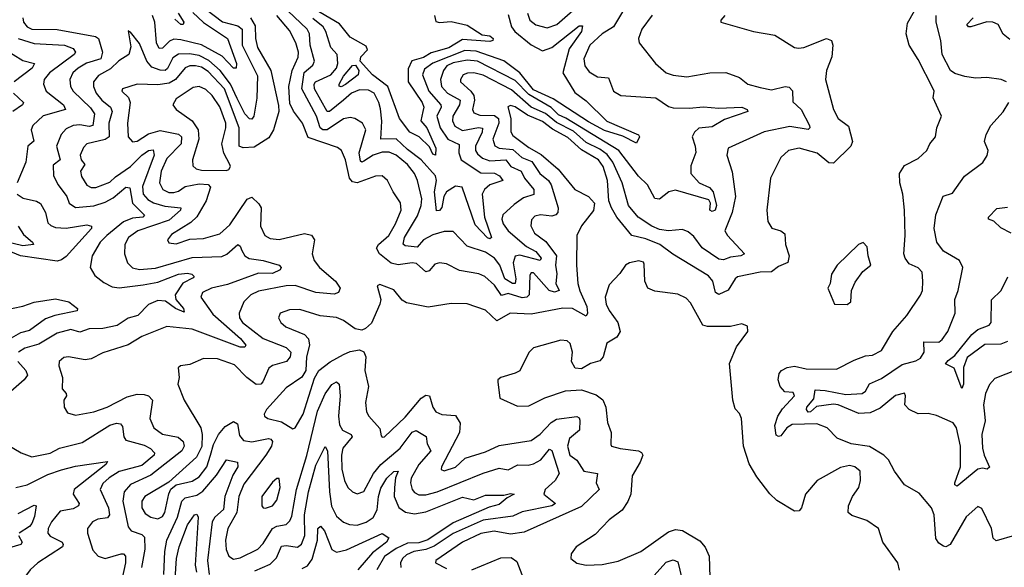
# Model space of a CAD drawing. Extents: x 1552294 to 1694791, y 811929 to 917222.
# Tile 549 of 643: x 1651252 to 1655551, y 904116 to 906506. Entities that reach past the tile are written whole.
import ezdxf

# ---------------------------------------------------------------- set-up
doc = ezdxf.new("R2010")
doc.units = 0

msp = doc.modelspace()

# ---------------------------------------------------------------- linework, layer by layer
at = {"layer": '0CON10XD'}
for points in [[(1653469.6, 906535), (1653479.4, 906505), (1653505, 906484.7), (1653555, 906470.5), (1653596.6, 906485), (1653725, 906599.1)], [(1652065, 906552.4), (1652137.5, 906497.6), (1652205, 906480), (1652222.6, 906465), (1652222.6, 906395), (1652290.8, 906260.8), (1652286.8, 906163.2), (1652274.7, 906085.3), (1652265, 906072.8), (1652255, 906074.2), (1652235, 906095.9), (1652202, 906162), (1652172.9, 906225), (1652127.1, 906285), (1652077.5, 906327.6), (1652035, 906349.6), (1651992.8, 906357.2), (1651945, 906355.8), (1651919.8, 906340.2), (1651896.7, 906293.3), (1651886.9, 906285), (1651864.5, 906285.5), (1651828.6, 906298.6), (1651807.2, 906325), (1651775, 906402), (1651735, 906452.5), (1651725, 906457.5), (1651737.8, 906387.8), (1651728.2, 906355), (1651685, 906327.2), (1651648.6, 906291.4), (1651596.5, 906263.5), (1651574.7, 906235), (1651573.9, 906215), (1651586.1, 906185), (1651610, 906155), (1651648.7, 906125), (1651655.2, 906105), (1651641.1, 906055), (1651642.4, 905995), (1651625, 905983.2), (1651544.8, 905965.2), (1651530.8, 905949.2), (1651515.8, 905915), (1651519.7, 905895), (1651535.7, 905875), (1651517.9, 905845), (1651521.4, 905821.4), (1651545, 905784.1), (1651564.3, 905774.3), (1651584.4, 905774.4), (1651645, 905796.8), (1651669.5, 905820.5), (1651735, 905865.5), (1651785, 905915.5), (1651815, 905935.7), (1651835, 905938.8), (1651838.9, 905915), (1651788.1, 905778.1), (1651790.8, 905745), (1651811.8, 905721.8), (1651836.8, 905706.8), (1651885, 905692.4), (1651955.7, 905685), (1651953.6, 905675), (1651905, 905631.5), (1651767.3, 905585), (1651727.6, 905555), (1651710.6, 905525), (1651709.3, 905485), (1651722.9, 905445), (1651745, 905423.4), (1651775, 905416.2), (1651845, 905422), (1652005, 905468.5), (1652135, 905473), (1652156.4, 905483.6), (1652205, 905525.6), (1652215, 905518), (1652221.5, 905498.5), (1652235.5, 905475.5), (1652254.1, 905464.1), (1652315.2, 905455.2), (1652385.3, 905435.3), (1652392.9, 905425), (1652388.6, 905415), (1652355, 905399.2), (1652295, 905399.8), (1652159.1, 905350.9), (1652089.2, 905335), (1652050.6, 905315), (1652042.7, 905295), (1652095, 905221.2), (1652215.7, 905115), (1652239.4, 905085), (1652235, 905076.2), (1652215, 905077.3), (1652005, 905154.8), (1651895, 905166.9), (1651785.9, 905124.1), (1651725, 905086.9), (1651615, 905052.3), (1651563.9, 905026.1), (1651538.4, 905021.6), (1651465, 905035.4), (1651445, 905031.2), (1651424.5, 905015), (1651422.1, 904995), (1651438.8, 904945), (1651437.8, 904895), (1651455.5, 904875), (1651456.5, 904865), (1651444.4, 904845), (1651445.6, 904815.6), (1651460.7, 904790.7), (1651495, 904779.5), (1651575, 904794.7), (1651634.3, 904815), (1651720.6, 904859.4), (1651765, 904871.6), (1651795, 904870.5), (1651815, 904863.8), (1651832.3, 904845), (1651820, 904765), (1651837.7, 904725), (1651875, 904697.4), (1651944.4, 904684.4), (1651965.2, 904665.2), (1651970, 904645), (1651959.5, 904625), (1651825, 904518.5), (1651735, 904477.6), (1651707.5, 904445), (1651702.6, 904405), (1651725, 904292.9), (1651738.9, 904275), (1651785, 904258.8), (1651796.8, 904246.8), (1651798.1, 904195), (1651783.8, 904115)], [(1652007.4, 906537.4), (1652055, 906494.5), (1652159.5, 906425), (1652198.3, 906315), (1652197.5, 906295), (1652185, 906294.7), (1652136.6, 906346.6), (1652045, 906396.6), (1651955, 906419.2), (1651925, 906421), (1651906.7, 906413.3), (1651875, 906382.2), (1651860.8, 906380.8), (1651849.6, 906405), (1651842.1, 906495), (1651831.7, 906525)], [(1651943.3, 906535), (1651967.9, 906495), (1651965, 906485.8), (1651955, 906485.4), (1651929.2, 906509.2)], [(1653892.2, 906555), (1653844.6, 906475.4), (1653795.4, 906444.6), (1653741.6, 906395), (1653714.8, 906335), (1653720, 906305), (1653738.1, 906278.1), (1653775, 906256.6), (1653822.2, 906252.2), (1653843.8, 906193.8), (1653876.2, 906175), (1654030, 906165), (1654085, 906127.9), (1654105, 906121.8), (1654175, 906120), (1654236.7, 906126.7), (1654305, 906120.5), (1654405, 906124.6), (1654428.6, 906115), (1654430.8, 906105), (1654328.9, 906071.1), (1654275, 906038.8), (1654217.7, 906032.3), (1654198.5, 906015), (1654187.5, 905995), (1654201.1, 905955), (1654203.2, 905926.8), (1654182.1, 905867.9), (1654181.9, 905835), (1654218.2, 905795), (1654263.4, 905773.4), (1654279.7, 905755), (1654293.5, 905695), (1654288, 905675), (1654275, 905668.7), (1654264.7, 905674.7), (1654268.4, 905705), (1654260.7, 905720.7), (1654115, 905762.4), (1654085.5, 905755), (1654045, 905722.5), (1654025.3, 905725.3), (1653993.1, 905785), (1653953.3, 905823.3), (1653867.4, 905935), (1653636.3, 906076.3), (1653605, 906090.7), (1653572.5, 906122.5), (1653475, 906179.7), (1653415, 906240.5), (1653250, 906325), (1653205, 906329.3), (1653145, 906318), (1653117, 906305), (1653102.2, 906285), (1653089.7, 906245), (1653094, 906215), (1653119.5, 906185), (1653175.6, 906155), (1653171.5, 906135), (1653143.3, 906085), (1653141.6, 906065), (1653151.5, 906041.5), (1653185, 906023), (1653255, 906035.7), (1653272.6, 906032.6), (1653271.4, 906015), (1653241.7, 905955), (1653242, 905935), (1653250.3, 905920.3), (1653272.5, 905902.5), (1653305, 905891), (1653375.1, 905895.1), (1653396.2, 905866.2), (1653441.9, 905845), (1653455.2, 905815), (1653496.1, 905765), (1653496.3, 905743.7), (1653450.8, 905729.2), (1653410.7, 905699.3), (1653361.3, 905655), (1653357.4, 905635), (1653362.6, 905615), (1653384.3, 905585), (1653465, 905515.7), (1653505, 905494), (1653529.1, 905465), (1653525, 905455.7), (1653435, 905477.9), (1653415, 905474.8), (1653406.8, 905445), (1653418.2, 905375), (1653415, 905354.8), (1653404.1, 905355), (1653370.5, 905375), (1653347.9, 905435), (1653324.8, 905465), (1653285, 905491.3), (1653205, 905517.7), (1653145, 905581.2), (1653105, 905581.6), (1653055, 905566.9), (1653014.4, 905545.6), (1652986.7, 905513.3), (1652935, 905519.3), (1652926.1, 905526.1), (1652931.6, 905555), (1652989.4, 905650.6), (1653004.8, 905695), (1653007.4, 905725), (1652988.5, 905805), (1652975, 905835.4), (1652945, 905874.8), (1652895, 905915.2), (1652865, 905928.8), (1652835, 905928.3), (1652795, 905914.5), (1652755, 905888.5), (1652745, 905884.7), (1652739.5, 905889.5), (1652734, 905925), (1652763.4, 906025), (1652747.9, 906055), (1652715.7, 906075.7), (1652695, 906080), (1652665, 906073.8), (1652595, 906025.4), (1652575.1, 906025.1), (1652563.9, 906033.9), (1652547.1, 906085), (1652483.9, 906205), (1652494.2, 906275.8), (1652531.8, 906308.2), (1652539.2, 906325), (1652519.5, 906395), (1652516.9, 906445), (1652507.5, 906465), (1652395, 906571.4)], [(1653062.7, 906525), (1653069.2, 906499.2), (1653084.7, 906494.7), (1653135, 906498.8), (1653205, 906482.9), (1653270.4, 906440.4), (1653305, 906436.4), (1653318.9, 906425), (1653318, 906415), (1653305, 906410.8), (1653185, 906420.4), (1653125, 906384.1), (1653048.4, 906361.6), (1653015, 906340.9), (1652963.7, 906326.3), (1652947.6, 906292.4), (1652947.6, 906235), (1653009.5, 906145), (1653015.8, 906125), (1653012, 906105), (1653004, 906065), (1653029.5, 906035), (1653068.2, 905945), (1653067.5, 905915), (1653055, 905919.2), (1653041.3, 905951.3), (1652995.7, 905995.7), (1652954.9, 906014.9), (1652909.7, 906075), (1652859.7, 906215), (1652792.5, 906265), (1652738.8, 906325), (1652740.8, 906345), (1652771.1, 906375), (1652765, 906390.8), (1652695, 906430), (1652648.7, 906488.7), (1652522.1, 906562.1)], [(1653385, 906529.7), (1653399.4, 906475), (1653413.3, 906455), (1653485, 906396.6), (1653535, 906370.2), (1653575, 906384.4), (1653695, 906479.6), (1653709.8, 906479.8), (1653705.3, 906455), (1653651.5, 906378.5), (1653622.8, 906275), (1653675, 906188), (1653725, 906152.9), (1653815, 906064), (1653954, 906004), (1653957.5, 905995), (1653945, 905968), (1653885, 905997.5), (1653805, 906023), (1653735, 906060.3), (1653581.3, 906161.3), (1653495, 906200.9), (1653435, 906274.9), (1653365, 906327.2), (1653245, 906369.7), (1653195, 906371.8), (1653055, 906316), (1653019.5, 906290.5), (1653010.5, 906265), (1653038.6, 906195), (1653090.9, 906135), (1653092.3, 906125), (1653073.7, 906085), (1653087.7, 906035), (1653120.7, 905985), (1653171.1, 905961.1), (1653168.8, 905925), (1653179.3, 905895), (1653265, 905838.3), (1653325, 905837.2), (1653346.6, 905825), (1653361.1, 905805), (1653305, 905785.5), (1653280.8, 905765), (1653271, 905745), (1653280.8, 905645), (1653312.5, 905555), (1653305, 905550), (1653295, 905554.7), (1653240.5, 905610.5), (1653184.3, 905775), (1653155, 905779.1), (1653115, 905755.2), (1653103.8, 905735), (1653095, 905686.7), (1653085, 905673.3), (1653071.6, 905671.6), (1653063.4, 905755), (1653072, 905805), (1653068, 905825), (1653005, 905894.8), (1652945, 905939.3), (1652896, 905986), (1652829.2, 905985), (1652833, 906063), (1652827.5, 906117.5), (1652820.4, 906145), (1652799.2, 906185), (1652775, 906198.1), (1652735, 906199.6), (1652700.9, 906185), (1652665.5, 906154.5), (1652605, 906105.2), (1652595, 906106.3), (1652538.6, 906205), (1652537.8, 906225), (1652543.8, 906235), (1652610.5, 906265), (1652635, 906294.7), (1652641.5, 906315), (1652638.3, 906355), (1652610.3, 906385), (1652589.2, 906455), (1652576.9, 906475), (1652531.3, 906511.3)], [(1655595, 904254.4), (1655515, 904230.8), (1655502.6, 904242.6), (1655494.6, 904285), (1655452.6, 904372.6), (1655435, 904381.4), (1655384.2, 904335.8), (1655315, 904215.6), (1655295.9, 904205.9), (1655285, 904208.6), (1655265, 904220.8), (1655251.8, 904241.8), (1655244.6, 904345), (1655232.7, 904375), (1655179.2, 904439.2), (1655115, 904475.4), (1655071.4, 904535), (1655045.3, 904585.3), (1655024.5, 904605), (1654962.7, 904642.7), (1654882.5, 904655), (1654820.3, 904680.3), (1654778, 904725), (1654732.8, 904742.8), (1654625, 904739), (1654601.8, 904725), (1654575, 904690.5), (1654565, 904686.9), (1654555, 904692.5), (1654548.2, 904735), (1654562.1, 904775), (1654582.1, 904807.9), (1654634.4, 904865), (1654628.9, 904878.9), (1654592.6, 904882.6), (1654572.5, 904905), (1654563.8, 904935), (1654568, 904962), (1654578, 904975), (1654602.4, 904987.6), (1654635, 904993.4), (1654685, 904982.8), (1654818.7, 904981.3), (1654895, 905020.5), (1654945, 905038.5), (1654975, 905041.9), (1655015, 905061.9), (1655064.3, 905145), (1655125.7, 905215), (1655185, 905303.8), (1655192.9, 905325), (1655195.6, 905365), (1655191.9, 905405), (1655173.9, 905423.9), (1655135, 905440), (1655117.3, 905465), (1655111.5, 905485), (1655117.5, 905565), (1655114.5, 905675), (1655107.5, 905745), (1655094.6, 905795), (1655093.3, 905835), (1655115, 905870), (1655175, 905900), (1655212, 905935), (1655226, 905965), (1655250, 905995), (1655255.9, 906034.1), (1655276.2, 906085), (1655240, 906165), (1655244.2, 906195), (1655240, 906205), (1655175, 906332.9), (1655135.5, 906395), (1655121.8, 906445), (1655128.3, 906491.7), (1655158.5, 906545)], [(1651266, 906515), (1651269, 906495), (1651284.7, 906475), (1651305, 906465.6), (1651415, 906463.5), (1651583.5, 906433.5), (1651596.2, 906425), (1651613.7, 906365), (1651606.4, 906335), (1651543.8, 906316.2), (1651506.7, 906295), (1651484.2, 906275), (1651470.5, 906245), (1651473.2, 906215), (1651484.7, 906195), (1651561.4, 906121.4), (1651579, 906095), (1651571.8, 906045), (1651555, 906040), (1651515, 906047.3), (1651484.8, 906045.2), (1651455, 906030.3), (1651432.8, 906005), (1651412.1, 905955), (1651428, 905895), (1651398.4, 905871.6), (1651399.1, 905825), (1651420, 905785), (1651457.8, 905735), (1651467.9, 905705), (1651495, 905686.6), (1651575, 905694.5), (1651625, 905709.6), (1651660.7, 905729.3), (1651715, 905774.7), (1651733.1, 905773.1), (1651744.9, 905704.9), (1651796.2, 905653.8), (1651789.4, 905645), (1651745, 905640.2), (1651705.3, 905624.7), (1651631.7, 905565), (1651603.4, 905535), (1651568.7, 905475), (1651560, 905425), (1651580.3, 905390.3), (1651618.6, 905358.6), (1651655, 905340.6), (1651685.8, 905335.7), (1651791.7, 905348.3), (1651855, 905360.3), (1651945, 905395.7), (1651985, 905399.3), (1652003.3, 905395), (1652013.3, 905385), (1652009.8, 905380.2), (1651963.7, 905356.3), (1651930.3, 905305), (1651933.1, 905285), (1651967.5, 905245), (1651970, 905230), (1651932.7, 905245), (1651887.9, 905277.9), (1651855, 905280.2), (1651815, 905262.8), (1651767.1, 905215), (1651725, 905204.1), (1651678.1, 905171.9), (1651615, 905158), (1651555, 905157), (1651515, 905142.6), (1651475, 905153.7), (1651415, 905138), (1651335, 905090.5), (1651275, 905071.9), (1651247.3, 905055)], [(1652259.5, 906515), (1652279.9, 906479.9), (1652281.7, 906425), (1652290.4, 906385), (1652347.7, 906285), (1652382.1, 906132.1), (1652383.3, 906105), (1652360.6, 906025), (1652339.5, 905990.5), (1652275, 905950.3), (1652227.1, 905947.1), (1652210.7, 905955), (1652210.6, 906035), (1652145.7, 906205), (1652075, 906280.4), (1652045, 906298.6), (1652018.8, 906305), (1651995, 906304.8), (1651975, 906297), (1651931.5, 906245), (1651905, 906229.4), (1651855, 906221.8), (1651765, 906225.4), (1651701.2, 906205), (1651698, 906195), (1651726.4, 906166.4), (1651734, 906145), (1651723.3, 906055), (1651725.6, 905995), (1651743.8, 905973.8), (1651765, 905975.9), (1651815, 906008.6), (1651865, 906023.4), (1651945, 906006.2), (1651958.8, 905995), (1651956.3, 905965), (1651895, 905900), (1651870, 905845), (1651861.7, 905795), (1651877.5, 905765), (1651902.7, 905752.7), (1651925, 905752.2), (1651945, 905758.1), (1651975, 905778.8), (1652035, 905790.4), (1652075, 905786.3), (1652085.5, 905775.5), (1652065.8, 905715), (1652024.6, 905645.4), (1651999.1, 905620.9), (1651915, 905568.7), (1651897.5, 905545), (1651902.6, 905532.6), (1651935, 905528.7), (1651995, 905548.9), (1652055, 905551.4), (1652125, 905571.8), (1652168.7, 905611.3), (1652245, 905723.1), (1652265, 905732.2), (1652296.7, 905703.3), (1652305.5, 905685), (1652302.7, 905605), (1652322.2, 905565), (1652345, 905551.2), (1652385, 905547.5), (1652495, 905573.6), (1652526.4, 905566.4), (1652538.9, 905545), (1652529.1, 905485), (1652538.2, 905455), (1652560.7, 905425), (1652631.1, 905365), (1652650.6, 905335), (1652644.2, 905315), (1652625, 905308.5), (1652545, 905315.5), (1652455, 905345.5), (1652415, 905344.3), (1652295, 905321.7), (1652261.1, 905305), (1652230.7, 905275), (1652210, 905225), (1652211.4, 905205), (1652224.7, 905185), (1652315.3, 905115), (1652415.6, 905075.6), (1652435.3, 905055), (1652432.7, 905035), (1652416.5, 905015), (1652355, 904996.2), (1652339.1, 904985), (1652313.3, 904925), (1652304.2, 904915), (1652285, 904913.8), (1652244.1, 904944.1), (1652189.1, 904999.1), (1652115, 905025.8), (1652055, 905026.9), (1651995, 905001.1), (1651954.5, 904995.5), (1651943.2, 904986.8), (1651948.9, 904945), (1651941.9, 904915), (1651970.4, 904845), (1652042.8, 904725), (1652049.1, 904695), (1652046.5, 904643.5), (1652023.3, 904596.7), (1651902.4, 904487.6), (1651797.9, 904425), (1651785.2, 904405), (1651785.7, 904375), (1651800.2, 904350.2), (1651825, 904334.3), (1651855, 904328.1), (1651875, 904337.8), (1651886.3, 904355), (1651902.8, 904437.2), (1651912.3, 904457.7), (1651934.7, 904475.3), (1652005, 904491.7), (1652035, 904511.4), (1652069.4, 904555), (1652085, 904606)], [(1654330, 906525), (1654313.3, 906505), (1654312.5, 906495), (1654455, 906455.6), (1654549.3, 906439.3), (1654635, 906385.7), (1654651.8, 906381.8), (1654675, 906384.5), (1654775, 906424.4), (1654796.1, 906416.1), (1654801.5, 906395), (1654797.3, 906345), (1654773.9, 906285), (1654770.6, 906245), (1654804.4, 906114.4), (1654826, 906075), (1654871.1, 906041.1), (1654888.2, 905975), (1654881.1, 905955), (1654805, 905880), (1654785, 905881.3), (1654734.3, 905924.3), (1654655, 905946.2), (1654608, 905935), (1654575.7, 905905), (1654530.6, 905815), (1654514.4, 905675), (1654518.6, 905625), (1654536.4, 905596.4), (1654575.3, 905585.3), (1654592.3, 905572.3), (1654595.3, 905525), (1654612, 905475), (1654605, 905446.9), (1654565, 905428.5), (1654535, 905406), (1654485, 905404.7), (1654386.4, 905383.6), (1654375, 905374.6), (1654345, 905325.8), (1654305, 905307.5), (1654289.6, 905315), (1654278.4, 905365), (1654258.7, 905388.7), (1654103, 905483), (1654046.7, 905525), (1653985, 905549.7), (1653923.9, 905565), (1653859.5, 905645), (1653835, 905685.6), (1653824.7, 905715), (1653818.9, 905805), (1653799, 905865), (1653778.4, 905895), (1653705, 905938.6), (1653645, 905992.4), (1653578.6, 906028.6), (1653535, 906062.2), (1653469.1, 906089.1), (1653415, 906125.7), (1653395, 906131.5), (1653383.4, 906126.6), (1653395.8, 906075.8), (1653396.8, 906016.8), (1653405, 906001.3), (1653475, 905949), (1653528.3, 905918.3), (1653603.3, 905853.4), (1653675, 905764.6), (1653735.6, 905735), (1653761.1, 905705), (1653756.9, 905673.1), (1653705, 905606.9), (1653683.8, 905563.8), (1653682.7, 905435), (1653688.5, 905355), (1653697, 905323), (1653728.5, 905255), (1653730.8, 905225), (1653725, 905212.7), (1653665, 905245.2), (1653622.9, 905247.1), (1653485, 905220.7), (1653393.3, 905225), (1653335, 905191.5), (1653285, 905238.2), (1653205, 905266), (1653135, 905268.2), (1653035, 905250.8), (1652941.1, 905271.1), (1652922.3, 905282.3), (1652885, 905326.7), (1652825, 905350), (1652812.5, 905345), (1652828, 905285), (1652824.2, 905265), (1652788.5, 905181.5), (1652762.1, 905157.9), (1652745, 905150.8), (1652716.3, 905156.3), (1652665, 905192.6), (1652635, 905205.7), (1652564.4, 905214.4), (1652475, 905241.2), (1652430.6, 905240.6), (1652389.2, 905225), (1652381.4, 905205), (1652391.9, 905185), (1652414.4, 905165), (1652495, 905131.8), (1652513.3, 905113.3), (1652517.1, 905085), (1652504.8, 905034.8), (1652500.6, 904975), (1652483.7, 904946.4), (1652415, 904899.2), (1652330, 904805), (1652320, 904785), (1652321.2, 904775), (1652335.6, 904765.6), (1652395, 904750.6), (1652445, 904720.6), (1652455, 904724.4), (1652489, 904785), (1652539.1, 904940.9), (1652558.5, 904975), (1652607.2, 905012.8), (1652665, 905044.4), (1652695, 905057.6), (1652735.3, 905065.3), (1652755, 905056.7), (1652762.8, 905035), (1652758.5, 904975), (1652775.4, 904905), (1652762.1, 904835), (1652765.5, 904795), (1652775.6, 904775), (1652825, 904722.5), (1652830, 904690), (1652835, 904684), (1652845, 904686), (1652935, 904770.9), (1653004.7, 904855), (1653025, 904866.7), (1653040.8, 904865), (1653055.8, 904815), (1653069.1, 904795), (1653095, 904782.9), (1653155, 904779.1), (1653175.3, 904745), (1653172, 904705), (1653093.6, 904555), (1653092.7, 904542.7), (1653105, 904537.8), (1653155, 904553.2), (1653197.3, 904592.7), (1653285, 904619.3), (1653345, 904647.4), (1653485, 904668.8), (1653525, 904697.4), (1653572.3, 904747.7), (1653595, 904762), (1653685, 904773.8), (1653695, 904768.1), (1653698, 904758), (1653696.4, 904715), (1653652.2, 904677.8), (1653643.1, 904645), (1653653.5, 904605), (1653685, 904583.5), (1653714.9, 904534.9), (1653774.3, 904525), (1653768.9, 904485), (1653781.5, 904455), (1653705, 904382), (1653455, 904270), (1653395, 904260.3), (1653324, 904274), (1653265, 904263.4), (1653185.3, 904225), (1653069.2, 904145), (1653068, 904135), (1653115, 904111.2)], [(1654013.2, 906526.8), (1653967.8, 906465), (1653954.3, 906425), (1653956, 906405), (1654028.1, 906315), (1654074, 906275), (1654105, 906263.9), (1654165, 906257.1), (1654265, 906274.7), (1654335, 906275.9), (1654394, 906254), (1654431.2, 906225), (1654485, 906210), (1654535, 906200.7), (1654594.5, 906214.5), (1654611.8, 906211.8), (1654626.2, 906196.2), (1654627.2, 906147.2), (1654663.8, 906113.8), (1654700, 906045), (1654702.2, 906035), (1654695, 906027.8), (1654615, 906040.4), (1654502.5, 906017.5), (1654345.5, 905945), (1654339.7, 905915), (1654363, 905843), (1654376.5, 905735), (1654362.3, 905665), (1654330.8, 905585), (1654342, 905565), (1654415.7, 905485), (1654400, 905475), (1654355, 905470.2), (1654325, 905458.8), (1654305, 905460.7), (1654231.2, 905511.2), (1654195, 905560.4), (1654170.4, 905580.4), (1654145, 905590), (1654085, 905585.3), (1654045, 905590.2), (1654011.5, 905605), (1653952.7, 905645), (1653910.2, 905695), (1653881.9, 905795), (1653841.2, 905885), (1653817.4, 905917.4), (1653785, 905941), (1653725, 905970.7), (1653669.1, 906019.1), (1653595, 906057.6), (1653547.3, 906097.3), (1653485, 906124), (1653399.6, 906199.6), (1653275, 906264.6), (1653235.2, 906274.8), (1653206.5, 906273.5), (1653188.2, 906265), (1653175.8, 906245), (1653176.9, 906235), (1653221.7, 906195), (1653234.3, 906175), (1653236.9, 906155), (1653229.5, 906115), (1653235, 906099.6), (1653260.2, 906090.2), (1653325, 906088.3), (1653343.1, 906075), (1653343.9, 906055), (1653318, 905985), (1653325.8, 905955.8), (1653345, 905946.3), (1653405, 905939.6), (1653444.4, 905904.4), (1653487.8, 905887.8), (1653523, 905835), (1653560, 905805), (1653571.9, 905785), (1653602.5, 905685), (1653602.1, 905665), (1653593.1, 905655), (1653575, 905649.2), (1653526.1, 905653.9), (1653501.2, 905648.8), (1653486.9, 905633.1), (1653483.1, 905606.9), (1653499.1, 905575), (1653548.8, 905538.8), (1653595.2, 905475), (1653591.5, 905435), (1653597.7, 905397.7), (1653592.8, 905355), (1653606.6, 905325), (1653586.6, 905316.6), (1653563, 905325), (1653495, 905401.5), (1653485, 905401.4), (1653478.5, 905391.5), (1653476.6, 905305), (1653465.4, 905294.6), (1653445, 905291.6), (1653385, 905311.3), (1653355, 905302.1), (1653325, 905346.9), (1653283.1, 905385), (1653256.4, 905396.4), (1653171.7, 905411.7), (1653115, 905440), (1653085, 905444.6), (1653065, 905439.6), (1653040.2, 905409.8), (1653025, 905405.3), (1652985, 905442.2), (1652965, 905445.2), (1652905, 905435.9), (1652874.2, 905444.2), (1652822.9, 905485), (1652810.2, 905509.8), (1652819.1, 905525), (1652863.4, 905565), (1652893.3, 905615), (1652916.9, 905675), (1652915, 905707.5), (1652881.9, 905755), (1652857.3, 905805), (1652835, 905824.5), (1652805, 905824.1), (1652725, 905794.8), (1652705, 905799.3), (1652692.4, 905815), (1652674.7, 905895), (1652656.2, 905935), (1652639.1, 905949.1), (1652511.6, 905991.6), (1652486.9, 906055), (1652447.1, 906107.1), (1652430.7, 906140.7), (1652427.1, 906215), (1652441.9, 906285), (1652467, 906343), (1652469.7, 906365), (1652457.7, 906405), (1652429.8, 906459.8), (1652374.2, 906525)], [(1655560, 906235), (1655537.5, 906245), (1655475, 906254.2), (1655425, 906251.8), (1655377.9, 906257.9), (1655335, 906270.9), (1655316.4, 906285), (1655280, 906355), (1655273.2, 906415), (1655252.6, 906495), (1655253.6, 906525)], [(1655575, 906420), (1655545, 906443.3), (1655523.3, 906485), (1655500.8, 906495), (1655475, 906497.3), (1655405, 906474.8), (1655395, 906475.5), (1655387.1, 906485), (1655415, 906514.3)], [(1651244.6, 906424.6), (1651315, 906402.7), (1651447.1, 906395), (1651485, 906380), (1651496.2, 906365), (1651490.4, 906355), (1651381.6, 906275), (1651358.6, 906245), (1651356.5, 906225), (1651368, 906195), (1651443.5, 906135), (1651452.5, 906115), (1651355, 906087.2), (1651309.6, 906045), (1651302.5, 906025), (1651313.7, 905976.3), (1651287.7, 905955), (1651278.7, 905885), (1651240.5, 905795)], [(1651180.5, 906380.5), (1651265, 906327.8), (1651316.9, 906315), (1651306.7, 906295), (1651228.2, 906235)], [(1652655, 906214), (1652646.7, 906216.7), (1652647.2, 906225), (1652665, 906259.8), (1652705, 906306.2), (1652718.2, 906308.2), (1652732.8, 906285), (1652729.7, 906265), (1652675, 906222.8), (1652655, 906214)], [(1651224.7, 906185), (1651268.5, 906145), (1651264.5, 906135), (1651221.9, 906105)], [(1652155, 905848.5), (1652165, 905853.1), (1652171.9, 905865), (1652169.5, 905875), (1652143.2, 905923.2), (1652133.8, 905965), (1652152.1, 906035), (1652151.6, 906055), (1652125, 906125.5), (1652092.9, 906175), (1652065, 906202), (1652035, 906215.3), (1652009.2, 906210.9), (1651935, 906160.4), (1651920.4, 906135), (1651935.5, 906115), (1652005, 906065.3), (1652030.7, 906025), (1652034.1, 905985), (1652006.1, 905895), (1652008.2, 905868.2), (1652022.7, 905855), (1652045, 905850.2), (1652155, 905848.5)], [(1655605, 904978.4), (1655509.3, 904940.7), (1655485.4, 904914.6), (1655468.9, 904875), (1655460.3, 904825), (1655464.1, 904785.9), (1655466.6, 904755), (1655453, 904695), (1655455.9, 904635.9), (1655462.8, 904605), (1655486.4, 904553.6), (1655475.3, 904544.7), (1655455, 904548.8), (1655435, 904544.8), (1655345, 904470.4), (1655335.4, 904475.4), (1655334, 904485), (1655359.5, 904555), (1655359.1, 904645), (1655342.7, 904725), (1655327.2, 904747.2), (1655255, 904779.2), (1655217.6, 904787.6), (1655175, 904786.5), (1655134.6, 904804.6), (1655117.1, 904825), (1655120, 904865), (1655115, 904875.7), (1655075, 904865.3), (1655009.1, 904810.9), (1654965, 904790), (1654915, 904786.8), (1654825, 904825.4), (1654805, 904827.9), (1654731.4, 904818.6), (1654705, 904795.3), (1654695, 904793.3), (1654686.4, 904805), (1654688.1, 904815), (1654718.8, 904851.2), (1654725, 904890), (1654768.4, 904888.4), (1654859.1, 904870.9), (1654930, 904875), (1654945.3, 904885), (1654962.8, 904917.2), (1655015, 904939.6), (1655105, 905001), (1655165, 905017.4), (1655185, 905028.6), (1655201.2, 905055), (1655199.3, 905100.7), (1655265, 905099.2), (1655280, 905110), (1655304.7, 905145), (1655336.7, 905225), (1655335.3, 905285), (1655349.7, 905325), (1655370, 905425), (1655354.4, 905455), (1655285, 905496.5), (1655255.8, 905535.8), (1655244.6, 905595), (1655252.4, 905655), (1655284, 905736), (1655325, 905749.4), (1655377.2, 905822.8), (1655457.6, 905882.4), (1655476.2, 905913.8), (1655480, 905935), (1655464.4, 905975), (1655471.4, 906005), (1655491.9, 906045), (1655546.1, 906103.9), (1655570, 906145)], [(1651241.1, 905745), (1651267.4, 905727.4), (1651325, 905714.7), (1651343.4, 905703.4), (1651364.3, 905665), (1651375, 905620), (1651387.4, 905607.4), (1651408.8, 905598.8), (1651455, 905595.7), (1651545, 905610.4), (1651565.3, 905605.3), (1651565.5, 905595), (1651455, 905473.2), (1651435, 905457.5), (1651415, 905452.8), (1651255, 905474.9), (1651185.3, 905505)], [(1655580, 905575), (1655535, 905598.2), (1655505, 905626.9), (1655481.2, 905635), (1655481.1, 905645), (1655517.4, 905682.6), (1655565, 905687.8)], [(1651245.5, 905605), (1651268.3, 905568.3), (1651308.2, 905535), (1651311.9, 905525), (1651265, 905518.6), (1651175, 905541.6)], [(1654865, 905263.3), (1654880, 905275), (1654884, 905325), (1654898.9, 905361.1), (1654932.4, 905407.6), (1654968.6, 905435), (1654955.8, 905475), (1654952.5, 905515), (1654935, 905534), (1654914.2, 905525), (1654820.6, 905435), (1654795.6, 905395), (1654790, 905355), (1654780, 905335), (1654810, 905265), (1654865, 905263.3)], [(1655093.3, 904103.3), (1655085.7, 904135.7), (1655020, 904225), (1655001.2, 904285), (1654950.7, 904320.7), (1654885, 904342), (1654868.8, 904355), (1654870, 904385), (1654888, 904425), (1654915, 904463.8), (1654923.5, 904495), (1654921.4, 904535), (1654898.8, 904555), (1654875, 904560), (1654835, 904551.9), (1654734.2, 904495), (1654682.9, 904435), (1654665.7, 904375), (1654655, 904362.5), (1654635, 904360.8), (1654557.3, 904407.3), (1654526.4, 904436.4), (1654470.2, 904510.2), (1654437.5, 904567.5), (1654411.9, 904645), (1654403.8, 904765), (1654395, 904787.5), (1654375, 904807.5), (1654365.7, 904845), (1654350.9, 905005), (1654381.7, 905078.3), (1654431.2, 905145), (1654429.3, 905169.3), (1654405, 905178.8), (1654355, 905167.1), (1654255, 905167.6), (1654235, 905172.9), (1654180.7, 905270.7), (1654161.3, 905291.3), (1654125, 905308.8), (1654025, 905321.4), (1653994.6, 905334.6), (1653981.5, 905365), (1653978.9, 905438.9), (1653975, 905447.5), (1653955, 905453.3), (1653915, 905445.5), (1653897.5, 905435), (1653872, 905398), (1653825, 905349.2), (1653808.5, 905295), (1653811.8, 905265), (1653825, 905237.1), (1653863.5, 905185), (1653873.1, 905145), (1653859.6, 905120.4), (1653815.8, 905095), (1653800, 905035), (1653785, 905017.5), (1653743.7, 905006.3), (1653705, 904982.5), (1653677.5, 904985), (1653661.2, 905015), (1653665.7, 905055), (1653655, 905093.3), (1653642.5, 905105), (1653615, 905107.1), (1653495, 905073.6), (1653475, 905054.3), (1653435, 904974.3), (1653415, 904962.7), (1653352.5, 904945), (1653340, 904935), (1653338.8, 904925), (1653348, 904855), (1653425, 904818.9), (1653475, 904820.9), (1653545, 904856.4), (1653635, 904886.5), (1653705, 904891.3), (1653768.5, 904868.5), (1653797.3, 904847.3), (1653811.2, 904815), (1653817.8, 904747.8), (1653834.4, 904705), (1653832.4, 904652.4), (1653836.2, 904645), (1653874.2, 904634.3), (1653954, 904625), (1653967.1, 904617.1), (1653971.8, 904605), (1653961.6, 904575), (1653926.4, 904515), (1653920, 904435), (1653906.7, 904403.3), (1653881.9, 904365), (1653825, 904323.3), (1653765, 904259.2), (1653682, 904205), (1653660, 904175), (1653658.8, 904155), (1653685, 904134.2), (1653725, 904125.7), (1653795, 904127.5), (1653865, 904142.1), (1653964.3, 904185), (1654085, 904270.8), (1654115, 904280.3), (1654146.4, 904276.4), (1654221.6, 904231.6), (1654244.4, 904204.4), (1654262.4, 904165), (1654270, 903935)], [(1655565, 905102.2), (1655535, 905090.3), (1655465, 905088.3), (1655388.8, 905031.2), (1655372.2, 904987.8), (1655372.3, 904915), (1655365, 904896.2), (1655332.2, 904985), (1655294.5, 905004.5), (1655305, 905019.4), (1655335, 905040), (1655408.3, 905131.7), (1655435.3, 905154.7), (1655485, 905172.7), (1655493.6, 905185), (1655495, 905283.8), (1655536.7, 905325), (1655565.5, 905384.5)], [(1651181.9, 905238.1), (1651265, 905255.8), (1651315, 905273.8), (1651408.1, 905288.1), (1651466.2, 905275), (1651504, 905245), (1651502.5, 905235), (1651405, 905215.2), (1651365, 905201.2), (1651295, 905149.8), (1651255, 905140), (1651215, 905116.6)], [(1651243.8, 905015), (1651279.2, 904975), (1651285.4, 904955), (1651271.8, 904935), (1651177.8, 904852.2)], [(1652085, 904606), (1652097.9, 904652.1), (1652120.3, 904695), (1652149.2, 904730.8), (1652185, 904752.2), (1652202.6, 904742.6), (1652211.1, 904691.1), (1652229, 904669), (1652265, 904663.4), (1652337.5, 904677.5), (1652348.5, 904675), (1652355.2, 904665.2), (1652351.7, 904645), (1652327.2, 904605), (1652230.9, 904479.1), (1652209.2, 904425), (1652200.2, 904355), (1652160.6, 904285), (1652150.7, 904235), (1652153.9, 904193.9), (1652165, 904164.4), (1652185, 904152.2), (1652215, 904157.8), (1652291.5, 904195), (1652315, 904219.7), (1652356.2, 904285), (1652375, 904295.9), (1652415, 904303.2), (1652431.9, 904318.1), (1652440.6, 904339.4), (1652461.1, 904455), (1652505.7, 904604.3), (1652552.8, 904797.2), (1652585, 904872.7), (1652615, 904913.6), (1652635.5, 904925.5), (1652646.7, 904915), (1652651.2, 904865), (1652643.9, 904775), (1652647.5, 904737.5), (1652661.9, 904715), (1652698.5, 904695), (1652702.9, 904685), (1652663.4, 904636.6), (1652656.8, 904605), (1652658.8, 904545), (1652670.5, 904495), (1652685, 904464.5), (1652704.8, 904444.8), (1652725, 904436.7), (1652755, 904446.8), (1652797.2, 904525), (1652828.5, 904565), (1652913.6, 904636.4), (1652965, 904706.2), (1652983.3, 904713.3), (1653027.1, 904687.1), (1653030.5, 904655), (1653046.4, 904625), (1652995.2, 904565), (1652960.4, 904505), (1652957.7, 904485), (1652965.6, 904455.6), (1652975, 904442.8), (1652995, 904433), (1653025, 904433), (1653075, 904445.5), (1653275, 904526.8), (1653345, 904548.6), (1653385, 904540.9), (1653426.6, 904563.4), (1653472.4, 904562.4), (1653495, 904568), (1653527.4, 904585), (1653565, 904631.2), (1653575.2, 904625.2), (1653607.7, 904525), (1653590.2, 904495), (1653545.8, 904455), (1653540.3, 904435), (1653590.9, 904395), (1653575, 904384), (1653445, 904358.4), (1653405, 904338.6), (1653275, 904322.4), (1653145, 904263.7), (1653061.8, 904208.2), (1653025, 904194.2), (1652972.7, 904185), (1652940.2, 904169.8), (1652922.9, 904155), (1652914.1, 904135), (1652916.5, 904115)], [(1651195, 904653.3), (1651258, 904615), (1651305, 904598.5), (1651385, 904614.1), (1651425, 904636.5), (1651525, 904661.2), (1651645, 904736.3), (1651675, 904745.4), (1651692.1, 904742.1), (1651700.2, 904730.2), (1651706.1, 904685), (1651715, 904670.4), (1651795, 904649.3), (1651822.5, 904635), (1651840.9, 904615), (1651838.5, 904605), (1651785, 904560.3), (1651686.2, 904533.8), (1651642.9, 904507.1), (1651615, 904481.8), (1651602.6, 904455), (1651639.4, 904375), (1651644.1, 904345), (1651635, 904332.2), (1651593.3, 904326.7), (1651570, 904315), (1651548.5, 904285), (1651548.2, 904265), (1651571.2, 904191.2), (1651594.7, 904164.7), (1651625, 904154.6), (1651695, 904175.3), (1651705, 904174.6), (1651713.8, 904165), (1651714.4, 904135), (1651697.1, 904055)], [(1652278.8, 904101.2), (1652345, 904129.3), (1652372.5, 904157.5), (1652395, 904207.5), (1652415, 904211.7), (1652465, 904203.2), (1652482.7, 904217.3), (1652496.5, 904255), (1652495.1, 904345.1), (1652512.2, 904445), (1652545, 904562.5), (1652585, 904644), (1652596.4, 904625), (1652604.9, 904445.1), (1652613.3, 904383.3), (1652635, 904339.1), (1652665, 904312.7), (1652692.3, 904302.3), (1652725, 904300.6), (1652765, 904312.9), (1652795, 904333.7), (1652813.2, 904366.8), (1652817.8, 904425), (1652829.2, 904460.8), (1652855, 904504.7), (1652885, 904533.8), (1652904, 904535), (1652892.8, 904507.2), (1652889, 904465), (1652887.1, 904425), (1652907.7, 904377.7), (1652936.3, 904356.3), (1652975, 904349.8), (1653025, 904358), (1653185, 904422.8), (1653235, 904411), (1653285, 904431.2), (1653365, 904431.5), (1653395, 904438.8), (1653410.8, 904435), (1653380.8, 904419.3), (1653345, 904389.5), (1653302.2, 904377.8), (1653145, 904310), (1653033.6, 904236.4), (1652995, 904223.1), (1652945, 904220.9), (1652895, 904197.5), (1652845, 904163.2), (1652811.6, 904105)], [(1651235, 904464.7), (1651285, 904476.2), (1651375, 904520.9), (1651435, 904542), (1651495, 904557.3), (1651635, 904577.1), (1651627.8, 904565), (1651490, 904455), (1651484.7, 904435), (1651511.2, 904395), (1651509.1, 904385), (1651485, 904371.5), (1651428.3, 904361.7), (1651391.1, 904315), (1651376.1, 904285), (1651375.5, 904265), (1651385, 904252.1), (1651436.9, 904225), (1651442.3, 904215), (1651439.1, 904205), (1651331.8, 904135), (1651297.5, 904105), (1651222.9, 904005)], [(1651881.3, 904085), (1651885.4, 904184.6), (1651893.7, 904235), (1651941.2, 904335), (1651960, 904405), (1651975, 904418.8), (1652025, 904430.5), (1652052.1, 904447.9), (1652111.5, 904518.5), (1652155, 904584.5), (1652202.5, 904575), (1652203.9, 904555), (1652182.3, 904517.7), (1652148, 904425), (1652141.1, 904368.9), (1652103.2, 904335), (1652092.4, 904315), (1652071.7, 904145), (1652079.4, 904085)], [(1652325, 904374.5), (1652355.6, 904385), (1652375, 904408.6), (1652389.6, 904465), (1652385, 904503.3), (1652375, 904503.8), (1652355, 904488.1), (1652308.8, 904425), (1652308.6, 904385), (1652315, 904376), (1652325, 904374.5)], [(1651245, 904350.3), (1651315, 904387.5), (1651323.6, 904383.6), (1651317.1, 904337.1), (1651305, 904307.5), (1651295, 904294.8), (1651248.9, 904265)], [(1651931, 904065), (1651936.8, 904155), (1651948.1, 904205), (1651985, 904301.2), (1652015, 904344.4), (1652025, 904348.6), (1652031.8, 904335), (1652018.7, 904125), (1652023.9, 904095)], [(1652485, 904110.2), (1652508.2, 904121.8), (1652528.8, 904151.2), (1652552.7, 904235), (1652554.1, 904285.9), (1652564.7, 904295.3), (1652583, 904275), (1652614, 904194), (1652635, 904182), (1652678.1, 904191.9), (1652835, 904263.9), (1652863.3, 904245), (1652853.9, 904225), (1652791.6, 904178.4), (1652727.8, 904105)], [(1651246.1, 904255), (1651262.5, 904225), (1651257.1, 904215), (1651193, 904197)], [(1653225.4, 904104.6), (1653353.2, 904156.8), (1653398.3, 904158.3), (1653421.9, 904141.9), (1653462.5, 904035)], [(1654020.9, 904079.1), (1654075, 904138.5), (1654105, 904148.5), (1654125, 904140), (1654153.2, 904025)]]:
    msp.add_lwpolyline(points, dxfattribs=at)

doc.saveas('drawing.dxf')
